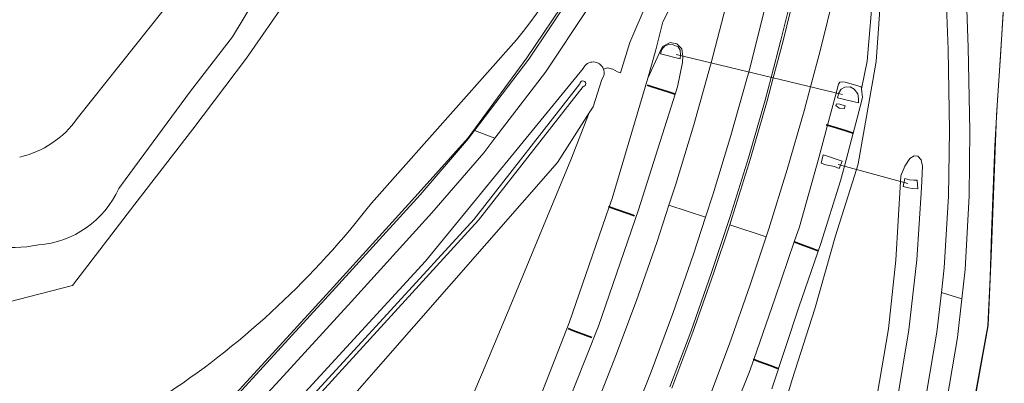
# Model space of a CAD drawing. Header units: metres. Extents: x 197700 to 204338, y 317132 to 325229.
# Tile 424 of 656: x 201192 to 201385, y 318659 to 318730. Entities that reach past the tile are written whole.
import ezdxf

# ---------------------------------------------------------------- set-up
doc = ezdxf.new("R2010")
doc.units = ezdxf.units.M
for name, color, linetype, lineweight in [('B-WE-FV-GELEIDING_WILDRASTER-G', 80, 'Continuous', 18), ('B-WE-GK-BESCHOEIING-G', 130, 'GK-BESCHOEIING', 35), ('B-WE-GR-GRAS-GV', 60, 'Continuous', 13), ('B-WE-IE-TERREINAFSCHEIDING_KUNSTMATIG_HEKWERK-G', 20, 'IE-TERREINAFSCHEIDING-KUNSTMATIG', 18), ('B-WE-KW-KUNSTWERK_DUIKER-G', 170, 'Continuous', 18), ('B-WE-OG-TERREIN_CULTUURSCHEIDING-GV', 7, 'Continuous', 18), ('B-WE-OG-TERREIN_ERF-GV', 7, 'Continuous', 18), ('B-WE-OG-WATER-GV', 130, 'Continuous', 18), ('B-WE-OG-WATER_GREPPEL-GV', 160, 'Continuous', 18), ('B-WE-OG-WATER_SLOOT-GV', 120, 'Continuous', 18), ('B-WE-VH-ONVERHARD-GV', 252, 'Continuous', 18), ('B-WE-VH-VERHARDING_ASFALT-GV', 252, 'Continuous', 18), ('B-WE-VH-VERHARDING_BETONSTRAATSTEEN-GV', 252, 'Continuous', 18)]:
    doc.layers.add(name, color=color, linetype=linetype, lineweight=lineweight)
doc.linetypes.add('GK-BESCHOEIING', pattern='A,30,-5,[1,NLCS.SHX,S=1,R=0,X=0,Y=0],-5', length=40)
doc.linetypes.add('IE-TERREINAFSCHEIDING-KUNSTMATIG', pattern='A,4,[82,NLCS.SHX,S=0.75,R=90,X=0,Y=0],4,-2', length=10)

msp = doc.modelspace()

# ---------------------------------------------------------------- linework, layer by layer
at = {"layer": 'B-WE-FV-GELEIDING_WILDRASTER-G'}
msp.add_lwpolyline([(201367.786, 318595.955), (201367.809, 318597.054), (201369.311, 318604.374), (201372.025, 318617.877), (201372.516, 318620.84), (201374.626, 318631.925), (201376.612, 318643.124), (201378.606, 318654.336), (201381.48, 318670.264), (201382.113, 318685.283), (201382.774, 318702.755), (201383.149, 318711.334), (201383.694, 318720.136), (201384.645, 318734.397)], dxfattribs=at)
at = {"layer": 'B-WE-GK-BESCHOEIING-G'}
for points in [[(201320.21, 318715.542), (201318.845, 318715.974), (201315.717, 318716.964), (201314.697, 318717.287)], [(201349.79, 318709.506), (201350.03, 318709.433), (201351.774, 318708.901), (201353.69, 318708.317), (201355.082, 318707.893), (201355.112, 318707.884)], [(201312.239, 318691.717), (201311.209, 318692.076), (201308.534, 318693.008), (201307.303, 318693.437), (201307.16, 318693.487)], [(201343.499, 318686.633), (201343.532, 318686.621), (201344.844, 318686.123), (201346.852, 318685.362), (201348.204, 318684.849)], [(201303.866, 318667.881), (201302.64, 318668.344), (201300.195, 318669.267), (201299.236, 318669.629)], [(201335.506, 318663.599), (201335.589, 318663.568), (201336.778, 318663.132), (201338.792, 318662.391), (201340.285, 318661.843)]]:
    msp.add_lwpolyline(points, dxfattribs=at)
at = {"layer": 'B-WE-GR-GRAS-GV'}
for points in [[(201157.955, 318666.521), (201176.858, 318671.538), (201202.2, 318678.102), (201214.406, 318694.016), (201225.759, 318708.685), (201236.303, 318722.547), (201247.731, 318739.086), (201255.892, 318750.934), (201263.739, 318769.391)], [(201252.941, 318758.894), (201233.531, 318726.721), (201225.283, 318716.137), (201212.526, 318698.738), (201211.271, 318697.046)], [(201321.64, 318737.203), (201317.774, 318729.654), (201316.44, 318724.202), (201314.827, 318718.631), (201317.055, 318723.503), (201317.717, 318724.828), (201319.252, 318725.663), (201320.54, 318725.393), (201321.513, 318724.388), (201321.726, 318722.989), (201321.723, 318722.955), (201321.632, 318721.702), (201320.694, 318716.959), (201313.02, 318692.888), (201305.192, 318670.115), (201298.324, 318652.861)], [(201306.168, 318720.436), (201306.937, 318720.667), (201308.01, 318720.443), (201308.893, 318719.866), (201309.505, 318719.674), (201311.315, 318725.608), (201314.693, 318733.558)], [(201303.224, 318732.511), (201294.828, 318719.835), (201284.925, 318706.904), (201282.718, 318704.023), (201272.595, 318692.278), (201256.833, 318674.907), (201242.103, 318658.836), (201237.677, 318654.044), (201231.2, 318647.032), (201231.345, 318646.929), (201231.598, 318646.686), (201228.258, 318643.02), (201229.511, 318641.913)], [(201303.844, 318652.257), (201308.414, 318663.865), (201312.611, 318675.136), (201316.6, 318686.503), (201318.963, 318693.775), (201320.31, 318697.92), (201323.863, 318709.51), (201327.14, 318721.188), (201327.253, 318721.623), (201330.145, 318732.696)], [(201239.649, 318648.406), (201240.45, 318649.558), (201243.306, 318652.342), (201271.296, 318682.852), (201302.222, 318720.569)], [(201276.439, 318646.815), (201282.474, 318661.01), (201288.368, 318675.039), (201294.414, 318689.718), (201299.779, 318702.694), (201303.396, 318711.839), (201297.165, 318702.123), (201248.31, 318646.347)]]:
    msp.add_lwpolyline(points, dxfattribs=at)
for points in [[(201302.222, 318720.569, -0.6724272), (201306.168, 318720.436)], [(201211.271, 318697.046, -0.2738236), (201195.527, 318686.007)], [(201195.527, 318686.007, -0.0750908), (201186.418, 318685.675)]]:
    msp.add_lwpolyline(points, format="xyb", dxfattribs=at)
at = {"layer": 'B-WE-IE-TERREINAFSCHEIDING_KUNSTMATIG_HEKWERK-G'}
for points in [[(201157.955, 318666.521), (201176.858, 318671.538), (201202.2, 318678.102), (201214.406, 318694.016), (201225.759, 318708.685), (201236.303, 318722.547), (201247.731, 318739.086), (201255.892, 318750.934), (201263.739, 318769.391)], [(201367.674, 318591.64), (201367.746, 318597.058), (201369.251, 318604.44), (201370.863, 318612.531), (201372.464, 318620.951), (201373.998, 318629.269), (201375.513, 318637.642), (201377.087, 318646.005), (201378.572, 318654.481), (201380.133, 318663.059), (201381.416, 318670.19), (201381.887, 318679.685), (201382.163, 318688.37), (201382.472, 318696.995), (201382.782, 318705.401), (201383.305, 318714.356), (201383.877, 318722.979), (201384.429, 318731.565)]]:
    msp.add_lwpolyline(points, dxfattribs=at)
at = {"layer": 'B-WE-KW-KUNSTWERK_DUIKER-G'}
for points in [[(201352.944, 318715.434), (201320.386, 318723.285)], [(201365.763, 318698.057), (201352.12, 318701.777)]]:
    msp.add_lwpolyline(points, dxfattribs=at)
at = {"layer": 'B-WE-OG-TERREIN_CULTUURSCHEIDING-GV'}
for points in [[(201289.155, 318726.144, 0.0858304), (201320.942, 318785.429)], [(201306.168, 318720.436, 0.6724272), (201302.222, 318720.569)], [(201305.855, 318718.397, 0.2575093), (201306.168, 318720.436)], [(201301.568, 318717.543, -2.2802955), (201302.2, 318716.992)], [(201220.983, 318657.053, 0.0815317), (201260.72, 318694.195)]]:
    msp.add_lwpolyline(points, format="xyb", dxfattribs=at)
for points in [[(201263.739, 318769.391), (201255.892, 318750.934), (201247.731, 318739.086), (201236.303, 318722.547), (201225.759, 318708.685), (201214.406, 318694.016), (201202.2, 318678.102), (201176.858, 318671.538), (201157.955, 318666.521)], [(201260.72, 318694.195), (201289.155, 318726.144)], [(201302.222, 318720.569), (201271.296, 318682.852), (201243.306, 318652.342), (201240.45, 318649.558), (201239.649, 318648.406)], [(201248.31, 318646.347), (201297.165, 318702.123), (201303.396, 318711.839), (201304.152, 318713.018), (201305.855, 318718.397)], [(201240.641, 318647.364), (201243.325, 318650.28), (201248.091, 318655.271), (201280.846, 318691.084), (201301.568, 318717.543)], [(201302.2, 318716.992), (201281.681, 318690.853), (201243.366, 318648.904)]]:
    msp.add_lwpolyline(points, dxfattribs=at)
at = {"layer": 'B-WE-OG-TERREIN_ERF-GV'}
msp.add_lwpolyline([(201384.645, 318734.397), (201383.694, 318720.136), (201383.149, 318711.334), (201382.774, 318702.755), (201382.113, 318685.283), (201381.48, 318670.264), (201378.606, 318654.336), (201376.612, 318643.124), (201374.626, 318631.925), (201372.516, 318620.84), (201372.025, 318617.877), (201369.311, 318604.374), (201367.809, 318597.054), (201367.786, 318595.955), (201367.674, 318591.64)], dxfattribs=at)
at = {"layer": 'B-WE-OG-WATER-GV'}
msp.add_lwpolyline([(201203.148, 318710.73), (201239.576, 318756.633)], dxfattribs=at)
msp.add_lwpolyline([(201191.874, 318703.203, 0.1819911), (201203.148, 318710.73)], format="xyb", dxfattribs=at)
at = {"layer": 'B-WE-OG-WATER_GREPPEL-GV'}
for points in [[(201298.324, 318652.861), (201305.192, 318670.115), (201313.02, 318692.888), (201320.694, 318716.959), (201321.632, 318721.702), (201321.723, 318722.955), (201321.726, 318722.989), (201321.513, 318724.388), (201320.54, 318725.393), (201319.252, 318725.663), (201317.717, 318724.828), (201317.055, 318723.503), (201314.827, 318718.631), (201307.871, 318695.08), (201307.303, 318693.437), (201299.479, 318670.787), (201292.797, 318653.739)], [(201301.568, 318717.543), (201280.846, 318691.084), (201248.091, 318655.271), (201243.325, 318650.28), (201240.641, 318647.364)], [(201243.366, 318648.904), (201281.681, 318690.853), (201302.2, 318716.992)], [(201339.12, 318657.823), (201344.409, 318673.838), (201348.745, 318686.318), (201352.592, 318698.543), (201353.363, 318701.437), (201355.082, 318707.893), (201355.854, 318710.794), (201356.89, 318714.9), (201356.664, 318716.565), (201356.627, 318716.929), (201355.145, 318717.384), (201353.498, 318717.881), (201352.908, 318717.926), (201352.474, 318717.843), (201352.179, 318717.498), (201351.708, 318715.732), (201350.03, 318709.433), (201348.34, 318703.088), (201344.534, 318689.562), (201343.532, 318686.621), (201339.798, 318675.663), (201335.589, 318663.568), (201334.711, 318661.045), (201329.498, 318648.027)], [(201363.657, 318655.55), (201365.922, 318669.39), (201367.499, 318683.071), (201368.401, 318697.187), (201368.65, 318701.438), (201368.388, 318702.682), (201367.717, 318703.369), (201366.99, 318703.428), (201366.164, 318702.926), (201365.181, 318701.4), (201364.366, 318699.541), (201364.303, 318698.442), (201363.422, 318683), (201361.98, 318669.598), (201359.756, 318656.633)]]:
    msp.add_lwpolyline(points, dxfattribs=at)
for points in [[(201321.18, 318722.435), (201317.303, 318723.422), (201317.577, 318724.263), (201318.204, 318724.952), (201318.963, 318725.229), (201319.831, 318725.189), (201320.773, 318724.787), (201321.182, 318724.105), (201321.245, 318723.241)], [(201356.088, 318713.848), (201351.959, 318714.801), (201352.259, 318715.796), (201352.683, 318716.478), (201353.454, 318716.907), (201354.468, 318716.967), (201355.236, 318716.526), (201355.963, 318715.593), (201356.121, 318714.577)], [(201351.78, 318713.645), (201352.431, 318713.533), (201353.495, 318713.246), (201353.307, 318712.633), (201352.345, 318712.799), (201351.647, 318713.308)], [(201349.165, 318703.622), (201350.195, 318703.352), (201351.901, 318702.717), (201352.879, 318702.392), (201352.308, 318700.96), (201351.424, 318701.336), (201349.724, 318701.675), (201348.774, 318702.021)], [(201364.851, 318697.423), (201365.161, 318699.003), (201366.094, 318698.754), (201366.92, 318698.66), (201367.586, 318698.683), (201367.734, 318697.012), (201366.594, 318697.085), (201365.901, 318697.191)]]:
    msp.add_lwpolyline(points, close=True, dxfattribs=at)
msp.add_lwpolyline([(201302.2, 318716.992, 2.2802955), (201301.568, 318717.543)], format="xyb", dxfattribs=at)
at = {"layer": 'B-WE-OG-WATER_SLOOT-GV'}
for points in [[(201211.271, 318697.046), (201212.526, 318698.738), (201225.283, 318716.137), (201233.531, 318726.721), (201252.941, 318758.894)], [(201239.576, 318756.633), (201203.148, 318710.73)]]:
    msp.add_lwpolyline(points, dxfattribs=at)
for points in [[(201203.148, 318710.73, -0.1819911), (201191.874, 318703.203)], [(201195.527, 318686.007, 0.2738236), (201211.271, 318697.046)], [(201186.418, 318685.675, 0.0750908), (201195.527, 318686.007)]]:
    msp.add_lwpolyline(points, format="xyb", dxfattribs=at)
at = {"layer": 'B-WE-VH-ONVERHARD-GV'}
for points in [[(201320.942, 318785.429, -0.0858304), (201289.155, 318726.144)], [(201306.168, 318720.436, -0.2575093), (201305.855, 318718.397)], [(201260.72, 318694.195, -0.0815317), (201220.983, 318657.053)]]:
    msp.add_lwpolyline(points, format="xyb", dxfattribs=at)
for points in [[(201376.755, 318747.006), (201377.575, 318724.668), (201377.912, 318708.418), (201377.784, 318695.591), (201376.957, 318681.222), (201376.307, 318675.467), (201375.45, 318667.872), (201373.422, 318655.623), (201370.715, 318642.775), (201367.704, 318630.241), (201363.902, 318616.4), (201358.466, 318597.514), (201358.603, 318597.425), (201358.983, 318597.312), (201357.642, 318592.711), (201359.17, 318592.322)], [(201349.284, 318595.185), (201352.196, 318594.203), (201353.619, 318599.034), (201353.972, 318598.933), (201354.099, 318598.882), (201359.659, 318617.785), (201363.379, 318631.276), (201366.588, 318643.558), (201369.428, 318657.004), (201371.428, 318668.912), (201372.32, 318676.703), (201372.875, 318681.556), (201373.695, 318695.581), (201373.895, 318708.401), (201373.622, 318724.286), (201372.801, 318746.356)], [(201319.192, 318658.227), (201323.251, 318669.031), (201327.349, 318680.609), (201330.98, 318691.568), (201334.563, 318703.088), (201337.82, 318714.357), (201338.994, 318718.794), (201340.923, 318726.085), (201343.773, 318737.615)], [(201285.641, 318636.988), (201287.37, 318641.347), (201292.797, 318653.739), (201299.479, 318670.787), (201307.303, 318693.437), (201307.871, 318695.08), (201314.827, 318718.631), (201316.44, 318724.202), (201317.774, 318729.654), (201321.64, 318737.203)], [(201351.51, 318735.937), (201348.597, 318724.003), (201346.698, 318716.939), (201345.444, 318712.275), (201342.164, 318700.804), (201338.538, 318689.165), (201338.023, 318687.607), (201334.839, 318677.973), (201330.869, 318666.643), (201326.623, 318655.384)], [(201329.498, 318648.027), (201334.711, 318661.045), (201335.589, 318663.568), (201339.798, 318675.663), (201343.532, 318686.621), (201344.534, 318689.562), (201348.34, 318703.088), (201350.03, 318709.433), (201351.708, 318715.732), (201352.179, 318717.498), (201352.474, 318717.843), (201352.908, 318717.926), (201353.498, 318717.881), (201355.145, 318717.384), (201356.627, 318716.929), (201356.664, 318716.565), (201357.811, 318721.957), (201359.058, 318736.687)], [(201338.489, 318644.165), (201343.142, 318659.645), (201347.52, 318673.51), (201351.616, 318687.766), (201355.695, 318700.798), (201356.032, 318701.875), (201359.577, 318721.932), (201360.574, 318736.699)], [(201360.574, 318736.699), (201359.577, 318721.932), (201356.032, 318701.875), (201355.695, 318700.798), (201351.616, 318687.766), (201347.52, 318673.51), (201343.142, 318659.645), (201338.489, 318644.165)], [(201359.058, 318736.687), (201357.811, 318721.957), (201356.664, 318716.565), (201356.89, 318714.9), (201355.854, 318710.794), (201355.082, 318707.893), (201353.363, 318701.437), (201352.592, 318698.543), (201348.745, 318686.318), (201344.409, 318673.838), (201339.12, 318657.823)], [(201220.983, 318657.053), (201227.671, 318650.115), (201227.981, 318649.853), (201227.986, 318649.829), (201228.126, 318650.104), (201228.223, 318650.318), (201228.288, 318650.54), (201239.194, 318662.444), (201253.299, 318677.8), (201269.907, 318696.084), (201279.683, 318706.986), (201291.187, 318722.601), (201299.446, 318734.976)], [(201314.693, 318733.558), (201311.315, 318725.608), (201309.505, 318719.674), (201308.893, 318719.866), (201308.01, 318720.443), (201306.937, 318720.667), (201306.168, 318720.436)], [(201367.674, 318591.64), (201367.786, 318595.955), (201367.809, 318597.054), (201369.311, 318604.374), (201372.025, 318617.877), (201372.516, 318620.84), (201374.626, 318631.925), (201376.612, 318643.124), (201378.606, 318654.336), (201381.48, 318670.264), (201382.113, 318685.283), (201382.774, 318702.755), (201383.149, 318711.334), (201383.694, 318720.136), (201384.645, 318734.397)], [(201337.527, 318731.262), (201334.609, 318719.851), (201334.392, 318719.004), (201331.113, 318707.403), (201327.643, 318696.033), (201326.148, 318691.45), (201323.782, 318684.198), (201319.737, 318672.595), (201315.487, 318661.142), (201310.925, 318649.615)], [(201289.155, 318726.144), (201260.72, 318694.195)], [(201305.855, 318718.397), (201304.152, 318713.018), (201303.396, 318711.839), (201299.779, 318702.694), (201294.414, 318689.718), (201288.368, 318675.039), (201282.474, 318661.01), (201276.439, 318646.815), (201271.689, 318632.522), (201274.355, 318625.643), (201274.672, 318625.238), (201274.887, 318625.384), (201275.065, 318627.862), (201277.625, 318627.335), (201282.504, 318626.841), (201283.238, 318626.767), (201285.641, 318636.988)], [(201359.756, 318656.633), (201361.98, 318669.598), (201363.422, 318683), (201364.303, 318698.442), (201364.366, 318699.541), (201365.181, 318701.4), (201366.164, 318702.926), (201366.99, 318703.428), (201367.717, 318703.369), (201368.388, 318702.682), (201368.65, 318701.438), (201368.401, 318697.187), (201367.499, 318683.071), (201365.922, 318669.39), (201363.657, 318655.55)]]:
    msp.add_lwpolyline(points, dxfattribs=at)
at = {"layer": 'B-WE-VH-VERHARDING_ASFALT-GV'}
for points in [[(201330.468, 318790.372), (201326.333, 318790.979), (201324.65, 318785.909), (201319.973, 318773.855), (201314.22, 318760.934), (201307.246, 318747.445), (201299.785, 318734.718), (201291.567, 318722.35), (201280.928, 318708.406), (201284.925, 318706.904), (201294.828, 318719.835), (201303.224, 318732.511), (201311.129, 318745.937), (201317.99, 318759.341), (201323.676, 318772.039), (201328.47, 318784.432)], [(201348.764, 318788.273), (201341.278, 318789.376), (201339.942, 318780.491), (201337.779, 318767.994), (201335.447, 318756.093), (201332.909, 318744.406), (201330.145, 318732.696), (201327.253, 318721.623), (201327.14, 318721.188), (201323.863, 318709.51), (201320.31, 318697.92), (201318.963, 318693.775), (201326.148, 318691.45), (201327.643, 318696.033), (201331.113, 318707.403), (201334.392, 318719.004), (201334.609, 318719.851), (201337.527, 318731.262), (201340.288, 318742.889), (201342.863, 318754.781), (201345.181, 318766.56), (201347.399, 318779.247)], [(201353.686, 318787.548), (201353.182, 318784.032), (201351.283, 318772.543), (201349.075, 318760.428), (201346.722, 318748.982), (201344.175, 318737.49), (201341.327, 318725.976), (201339.387, 318718.7), (201338.198, 318714.238), (201334.951, 318702.909), (201331.381, 318691.433), (201330.88, 318689.918), (201338.023, 318687.607), (201338.538, 318689.165), (201342.164, 318700.804), (201345.444, 318712.275), (201346.698, 318716.939), (201348.597, 318724.003), (201351.51, 318735.937), (201354.123, 318747.508), (201356.536, 318759.408), (201358.695, 318771.044), (201360.593, 318782.902), (201361.108, 318786.454)], [(201375.253, 318786.158), (201371.273, 318786.243), (201371.907, 318769.817), (201372.801, 318746.356), (201373.622, 318724.286), (201373.895, 318708.401), (201373.695, 318695.581), (201372.875, 318681.556), (201372.32, 318676.703), (201376.307, 318675.467), (201376.957, 318681.222), (201377.784, 318695.591), (201377.912, 318708.418), (201377.575, 318724.668), (201376.755, 318747.006), (201375.879, 318769.897)], [(201284.925, 318706.904), (201280.928, 318708.406), (201279.761, 318706.876), (201270.262, 318695.786), (201253.691, 318677.621), (201239.546, 318662.174), (201234.629, 318656.826), (201237.677, 318654.044), (201242.103, 318658.836), (201256.833, 318674.907), (201272.595, 318692.278), (201282.718, 318704.023)], [(201354.099, 318598.882), (201358.466, 318597.514), (201363.902, 318616.4), (201367.704, 318630.241), (201370.715, 318642.775), (201373.422, 318655.623), (201375.45, 318667.872), (201376.307, 318675.467), (201372.32, 318676.703), (201371.428, 318668.912), (201369.428, 318657.004), (201366.588, 318643.558), (201363.379, 318631.276), (201359.659, 318617.785)]]:
    msp.add_lwpolyline(points, close=True, dxfattribs=at)
for points in [[(201343.773, 318737.615), (201340.923, 318726.085), (201338.994, 318718.794), (201337.82, 318714.357), (201334.563, 318703.088), (201330.98, 318691.568), (201327.349, 318680.609), (201323.251, 318669.031), (201319.192, 318658.227)], [(201319.557, 318657.997), (201323.692, 318668.912), (201327.742, 318680.437), (201330.88, 318689.918), (201331.381, 318691.433), (201334.951, 318702.909), (201338.198, 318714.238), (201339.387, 318718.7), (201341.327, 318725.976), (201344.175, 318737.49)], [(201299.446, 318734.976), (201291.187, 318722.601), (201279.683, 318706.986), (201269.907, 318696.084), (201253.299, 318677.8), (201239.194, 318662.444), (201228.288, 318650.54), (201228.223, 318650.318), (201228.126, 318650.104), (201227.986, 318649.829), (201228.082, 318649.703), (201234.629, 318656.826), (201239.546, 318662.174), (201253.691, 318677.621), (201270.262, 318695.786), (201279.761, 318706.876), (201280.928, 318708.406), (201291.567, 318722.35), (201299.785, 318734.718)], [(201310.925, 318649.615), (201315.487, 318661.142), (201319.737, 318672.595), (201323.782, 318684.198), (201326.148, 318691.45), (201318.963, 318693.775), (201316.6, 318686.503), (201312.611, 318675.136), (201308.414, 318663.865), (201303.844, 318652.257)], [(201326.623, 318655.384), (201330.869, 318666.643), (201334.839, 318677.973), (201338.023, 318687.607), (201330.88, 318689.918), (201327.742, 318680.437), (201323.692, 318668.912), (201319.557, 318657.997)]]:
    msp.add_lwpolyline(points, dxfattribs=at)
at = {"layer": 'B-WE-VH-VERHARDING_BETONSTRAATSTEEN-GV'}
for points in [[(201321.18, 318722.435), (201321.245, 318723.241), (201321.182, 318724.105), (201320.773, 318724.787), (201319.831, 318725.189), (201318.963, 318725.229), (201318.204, 318724.952), (201317.577, 318724.263), (201317.303, 318723.422)], [(201356.088, 318713.848), (201356.121, 318714.577), (201355.963, 318715.593), (201355.236, 318716.526), (201354.468, 318716.967), (201353.454, 318716.907), (201352.683, 318716.478), (201352.259, 318715.796), (201351.959, 318714.801)], [(201351.78, 318713.645), (201351.647, 318713.308), (201352.345, 318712.799), (201353.307, 318712.633), (201353.495, 318713.246), (201352.431, 318713.533)], [(201349.165, 318703.622), (201348.774, 318702.021), (201349.724, 318701.675), (201351.424, 318701.336), (201352.308, 318700.96), (201352.879, 318702.392), (201351.901, 318702.717), (201350.195, 318703.352)], [(201364.851, 318697.423), (201365.901, 318697.191), (201366.594, 318697.085), (201367.734, 318697.012), (201367.586, 318698.683), (201366.92, 318698.66), (201366.094, 318698.754), (201365.161, 318699.003)]]:
    msp.add_lwpolyline(points, close=True, dxfattribs=at)

doc.saveas('drawing.dxf')
